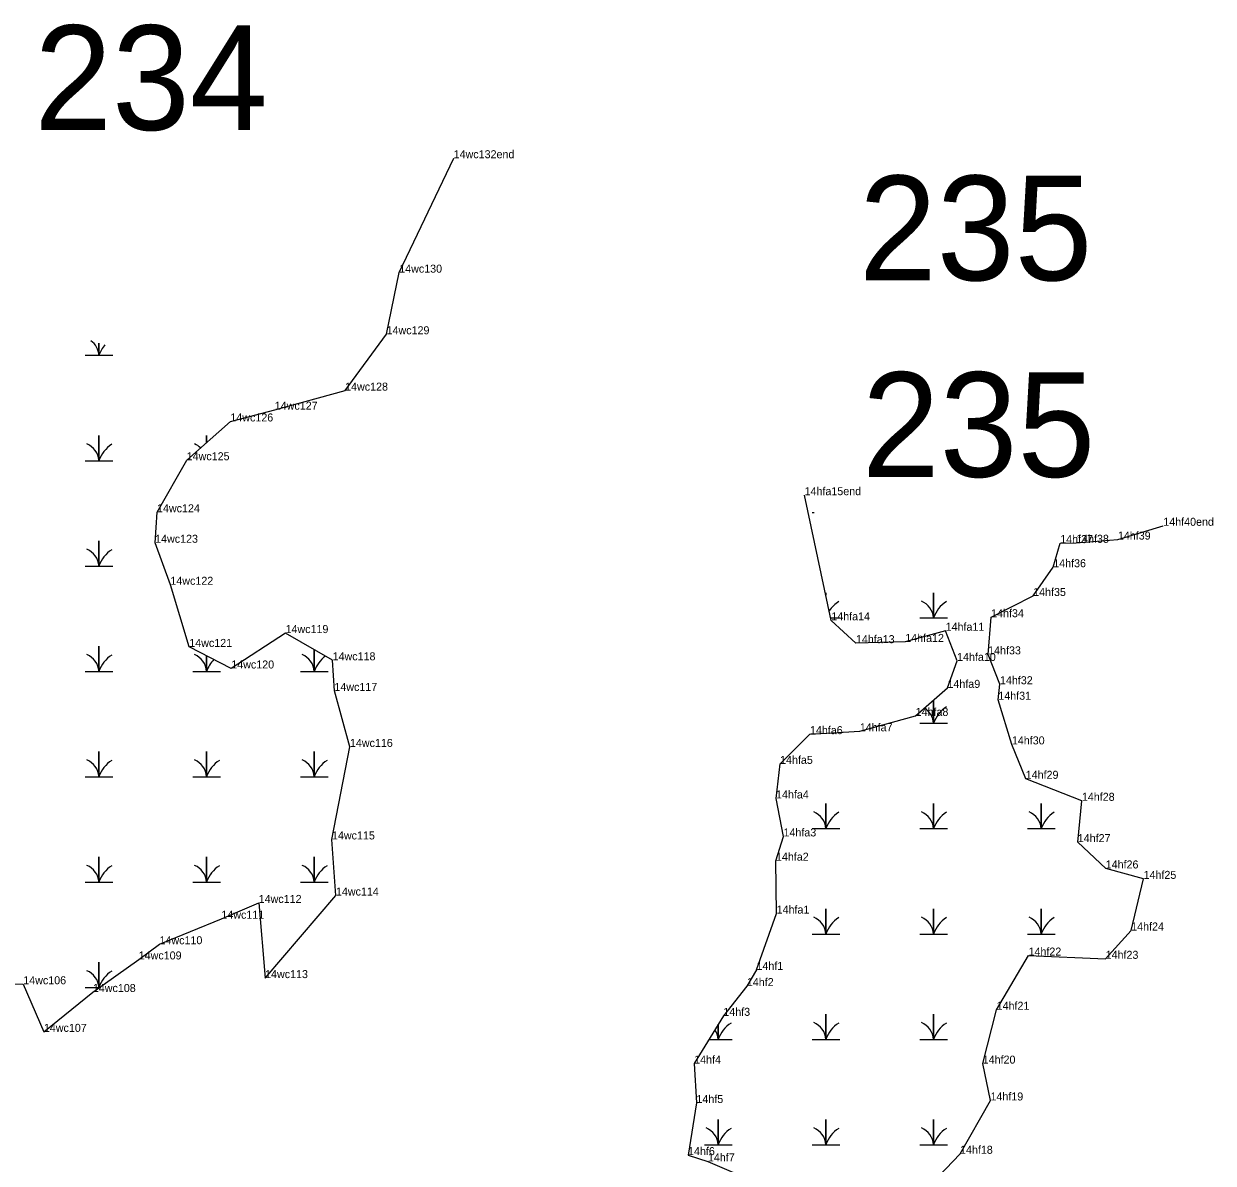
# Model space of a CAD drawing. Extents: x 2072529 to 2268796, y 436423 to 470397.
# Drawn here: x 2256320 to 2257063, y 442239 to 442950 of the extents above; entities that cross this region are included whole.
import ezdxf

# ---------------------------------------------------------------- set-up
doc = ezdxf.new("R2010")
doc.units = 0
for name, color, linetype in [('Default', 7, 'Continuous'), ('Exist Environmental Wetland Boundary', 7, 'Continuous'), ('Exist Environmental Wetland Boundary Cogo Comment', 7, 'Continuous'), ('Exist Environmental Wetland Boundary Cogo Point CELL', 7, 'Continuous'), ('Exist Hydro Swamp or Marsh', 7, 'Continuous')]:
    doc.layers.add(name, color=color, linetype=linetype)

msp = doc.modelspace()

# ---------------------------------------------------------------- linework, layer by layer
at = {"layer": 'Exist Environmental Wetland Boundary'}
for points in [[(2256524.05, 442498.67), (2256514.35, 442533.63), (2256513.24, 442552.76), (2256483.83, 442569.78), (2256449.94, 442547.66), (2256423.69, 442561.13), (2256411.89, 442599.94), (2256402.36, 442626.18), (2256403.54, 442645.22), (2256422.09, 442677.72), (2256449.37, 442701.94), (2256477.1, 442709.3), (2256521.05, 442721.19), (2256546.96, 442756.39), (2256554.84, 442794.87), (2256588.86, 442866.33)], [(2256778.02, 442359.44), (2256790.62, 442394.6), (2256790.19, 442427.62), (2256794.9, 442442.78), (2256790.25, 442466.48), (2256792.77, 442488.08), (2256811.44, 442506.66), (2256842.57, 442508.44), (2256877.43, 442518.04), (2256897.34, 442535.55), (2256903.33, 442552.37), (2256896.18, 442571.22), (2256870.94, 442564.25), (2256840.15, 442563.48), (2256824.77, 442577.74), (2256808.07, 442655.9)], [(2256978.73, 442439.22), (2256981.31, 442465.03), (2256946.22, 442478.78), (2256937.58, 442500.25), (2256929.09, 442528.14), (2256930.13, 442537.82), (2256922.75, 442556.48), (2256924.61, 442579.69), (2256950.87, 442592.94), (2256963.41, 442610.9), (2256967.77, 442625.96), (2256977.72, 442626.16), (2257003.79, 442628.15), (2257032.16, 442636.79)], [(2256150.87, 442232.18), (2256177.11, 442247.31), (2256207.75, 442272.12), (2256251.93, 442304.42), (2256279.39, 442325.08), (2256293.64, 442351.51), (2256319.99, 442350.45), (2256332.87, 442320.74), (2256363.47, 442345.61), (2256392.12, 442365.97), (2256405.1, 442375.45), (2256443.75, 442391.37), (2256467.06, 442401.24), (2256471.06, 442354.31), (2256515.32, 442405.86), (2256512.84, 442440.9), (2256524.05, 442498.67)], [(2256882.84, 442221.09), (2256905.18, 442244.57), (2256924.2, 442277.87), (2256919.35, 442300.89), (2256928.05, 442334.52), (2256947.98, 442368.36), (2256996.14, 442366.34), (2257012.1, 442384.03), (2257019.84, 442416.27), (2256996.18, 442422.79), (2256978.73, 442439.22)], [(2256778.02, 442359.44), (2256772.01, 442349.3), (2256757.33, 442330.73), (2256739.1, 442300.89), (2256740.52, 442276.3), (2256735.26, 442243.74), (2256747.7, 442239.84), (2256780.07, 442225.88)]]:
    msp.add_lwpolyline(points, dxfattribs=at)
at = {"layer": 'Exist Environmental Wetland Boundary Cogo Point CELL'}
for p, q in [((2256588.86, 442866.33), (2256588.86, 442866.33)), ((2256554.84, 442794.87), (2256554.84, 442794.87)), ((2256546.96, 442756.39), (2256546.96, 442756.39)), ((2256521.05, 442721.19), (2256521.05, 442721.19)), ((2256477.1, 442709.3), (2256477.1, 442709.3)), ((2256449.37, 442701.94), (2256449.37, 442701.94)), ((2256422.09, 442677.72), (2256422.09, 442677.72)), ((2256808.07, 442655.9), (2256808.07, 442655.9)), ((2256403.54, 442645.22), (2256403.54, 442645.22)), ((2257032.16, 442636.79), (2257032.16, 442636.79)), ((2256402.36, 442626.18), (2256402.36, 442626.18)), ((2256967.77, 442625.96), (2256967.77, 442625.96)), ((2256977.72, 442626.16), (2256977.72, 442626.16)), ((2257003.79, 442628.15), (2257003.79, 442628.15)), ((2256963.41, 442610.9), (2256963.41, 442610.9)), ((2256411.89, 442599.94), (2256411.89, 442599.94)), ((2256950.87, 442592.94), (2256950.87, 442592.94)), ((2256824.77, 442577.74), (2256824.77, 442577.74)), ((2256924.61, 442579.69), (2256924.61, 442579.69)), ((2256483.83, 442569.78), (2256483.83, 442569.78)), ((2256896.18, 442571.22), (2256896.18, 442571.22)), ((2256840.15, 442563.48), (2256840.15, 442563.48)), ((2256870.94, 442564.25), (2256870.94, 442564.25)), ((2256423.69, 442561.13), (2256423.69, 442561.13)), ((2256922.75, 442556.48), (2256922.75, 442556.48)), ((2256449.94, 442547.66), (2256449.94, 442547.66)), ((2256513.24, 442552.76), (2256513.24, 442552.76)), ((2256903.33, 442552.37), (2256903.33, 442552.37)), ((2256514.35, 442533.63), (2256514.35, 442533.63)), ((2256897.34, 442535.55), (2256897.34, 442535.55)), ((2256930.13, 442537.82), (2256930.13, 442537.82)), ((2256929.09, 442528.14), (2256929.09, 442528.14)), ((2256877.43, 442518.04), (2256877.43, 442518.04)), ((2256811.44, 442506.66), (2256811.44, 442506.66)), ((2256842.57, 442508.44), (2256842.57, 442508.44)), ((2256524.05, 442498.67), (2256524.05, 442498.67)), ((2256937.58, 442500.25), (2256937.58, 442500.25)), ((2256792.77, 442488.08), (2256792.77, 442488.08)), ((2256946.22, 442478.78), (2256946.22, 442478.78)), ((2256790.25, 442466.48), (2256790.25, 442466.48)), ((2256981.31, 442465.03), (2256981.31, 442465.03)), ((2256794.9, 442442.78), (2256794.9, 442442.78)), ((2256512.84, 442440.9), (2256512.84, 442440.9)), ((2256978.73, 442439.22), (2256978.73, 442439.22)), ((2256790.19, 442427.62), (2256790.19, 442427.62)), ((2256996.18, 442422.79), (2256996.18, 442422.79)), ((2257019.84, 442416.27), (2257019.84, 442416.27)), ((2256515.32, 442405.86), (2256515.32, 442405.86)), ((2256467.06, 442401.24), (2256467.06, 442401.24)), ((2256443.75, 442391.37), (2256443.75, 442391.37)), ((2256790.62, 442394.6), (2256790.62, 442394.6)), ((2257012.1, 442384.03), (2257012.1, 442384.03)), ((2256405.1, 442375.45), (2256405.1, 442375.45)), ((2256947.98, 442368.36), (2256947.98, 442368.36)), ((2256392.12, 442365.97), (2256392.12, 442365.97)), ((2256996.14, 442366.34), (2256996.14, 442366.34)), ((2256471.06, 442354.31), (2256471.06, 442354.31)), ((2256778.02, 442359.44), (2256778.02, 442359.44)), ((2256772.01, 442349.3), (2256772.01, 442349.3)), ((2256363.47, 442345.61), (2256363.47, 442345.61)), ((2256928.05, 442334.52), (2256928.05, 442334.52)), ((2256757.33, 442330.73), (2256757.33, 442330.73)), ((2256332.87, 442320.74), (2256332.87, 442320.74)), ((2256739.1, 442300.89), (2256739.1, 442300.89)), ((2256919.35, 442300.89), (2256919.35, 442300.89)), ((2256740.52, 442276.3), (2256740.52, 442276.3)), ((2256924.2, 442277.87), (2256924.2, 442277.87)), ((2256735.26, 442243.74), (2256735.26, 442243.74)), ((2256905.18, 442244.57), (2256905.18, 442244.57)), ((2256747.7, 442239.84), (2256747.7, 442239.84))]:
    msp.add_line(p, q, dxfattribs=at)
at = {"layer": 'Exist Hydro Swamp or Marsh'}
for points in [[(2256358.69, 442743.25), (2256367.29, 442743.25), (2256367.29, 442750.89)], [(2256367.29, 442750.89), (2256367.29, 442743.25), (2256375.89, 442743.25)], [(2256358.69, 442677.45), (2256367.29, 442677.45), (2256367.29, 442693.23), (2256367.29, 442677.45), (2256375.89, 442677.45)], [(2256434.54, 442688.78), (2256434.54, 442693.23), (2256434.54, 442688.78)], [(2256812.81, 442645.03), (2256814.01, 442645.03)], [(2256358.69, 442611.65), (2256367.29, 442611.65), (2256367.29, 442627.43), (2256367.29, 442611.65), (2256375.89, 442611.65)], [(2256821.41, 442593.49), (2256821.41, 442595.01), (2256821.41, 442593.49)], [(2256880.06, 442579.23), (2256888.66, 442579.23), (2256888.66, 442595.01), (2256888.66, 442579.23), (2256897.26, 442579.23)], [(2256824.46, 442579.23), (2256830.01, 442579.23)], [(2256358.69, 442545.85), (2256367.29, 442545.85), (2256367.29, 442561.63), (2256367.29, 442545.85), (2256375.89, 442545.85)], [(2256425.94, 442545.85), (2256434.54, 442545.85), (2256434.54, 442555.57)], [(2256434.54, 442555.57), (2256434.54, 442545.85), (2256443.14, 442545.85)], [(2256493.19, 442545.85), (2256501.79, 442545.85), (2256501.79, 442559.39)], [(2256501.79, 442559.39), (2256501.79, 442545.85), (2256510.39, 442545.85)], [(2256880.06, 442513.43), (2256888.66, 442513.43), (2256888.66, 442527.91)], [(2256888.66, 442527.91), (2256888.66, 442513.43), (2256897.26, 442513.43)], [(2256358.69, 442480.05), (2256367.29, 442480.05), (2256367.29, 442495.83), (2256367.29, 442480.05), (2256375.89, 442480.05)], [(2256425.94, 442480.05), (2256434.54, 442480.05), (2256434.54, 442495.83), (2256434.54, 442480.05), (2256443.14, 442480.05)], [(2256493.19, 442480.05), (2256501.79, 442480.05), (2256501.79, 442495.83), (2256501.79, 442480.05), (2256510.39, 442480.05)], [(2256812.81, 442447.63), (2256821.41, 442447.63), (2256821.41, 442463.41), (2256821.41, 442447.63), (2256830.01, 442447.63)], [(2256880.06, 442447.63), (2256888.66, 442447.63), (2256888.66, 442463.41), (2256888.66, 442447.63), (2256897.26, 442447.63)], [(2256947.31, 442447.63), (2256955.91, 442447.63), (2256955.91, 442463.41), (2256955.91, 442447.63), (2256964.51, 442447.63)], [(2256358.69, 442414.25), (2256367.29, 442414.25), (2256367.29, 442430.03), (2256367.29, 442414.25), (2256375.89, 442414.25)], [(2256425.94, 442414.25), (2256434.54, 442414.25), (2256434.54, 442430.03), (2256434.54, 442414.25), (2256443.14, 442414.25)], [(2256493.19, 442414.25), (2256501.79, 442414.25), (2256501.79, 442430.03), (2256501.79, 442414.25), (2256510.39, 442414.25)], [(2256812.81, 442381.83), (2256821.41, 442381.83), (2256821.41, 442397.61), (2256821.41, 442381.83), (2256830.01, 442381.83)], [(2256880.06, 442381.83), (2256888.66, 442381.83), (2256888.66, 442397.61), (2256888.66, 442381.83), (2256897.26, 442381.83)], [(2256947.31, 442381.83), (2256955.91, 442381.83), (2256955.91, 442397.61), (2256955.91, 442381.83), (2256964.51, 442381.83)], [(2256358.69, 442348.45), (2256367.29, 442348.45), (2256367.29, 442364.23), (2256367.29, 442348.45), (2256367.46, 442348.45)], [(2256812.81, 442316.03), (2256821.41, 442316.03), (2256821.41, 442331.81), (2256821.41, 442316.03), (2256830.01, 442316.03)], [(2256880.06, 442316.03), (2256888.66, 442316.03), (2256888.66, 442331.81), (2256888.66, 442316.03), (2256897.26, 442316.03)], [(2256748.35, 442316.03), (2256754.16, 442316.03), (2256754.16, 442325.54)], [(2256754.16, 442325.54), (2256754.16, 442316.03), (2256762.76, 442316.03)], [(2256745.56, 442250.23), (2256754.16, 442250.23), (2256754.16, 442266.01), (2256754.16, 442250.23), (2256762.76, 442250.23)], [(2256812.81, 442250.23), (2256821.41, 442250.23), (2256821.41, 442266.01), (2256821.41, 442250.23), (2256830.01, 442250.23)], [(2256880.06, 442250.23), (2256888.66, 442250.23), (2256888.66, 442266.01), (2256888.66, 442250.23), (2256897.26, 442250.23)]]:
    msp.add_lwpolyline(points, dxfattribs=at)
for centre, radius, start, end in [((2256355.03, 442742.36), 12.3, 4.14034, 54.44687), ((2256385.53, 442737.19), 19.22, 138.96238, 161.62219), ((2256355.03, 442676.56), 12.3, 4.14034, 67.53497), ((2256422.28, 442676.56), 12.3, 46.22887, 67.53497), ((2256385.53, 442671.39), 19.22, 122.12745, 161.62219), ((2256355.03, 442610.76), 12.3, 4.14034, 67.53497), ((2256385.53, 442605.59), 19.22, 122.12745, 161.62219), ((2256839.65, 442573.17), 19.22, 122.12745, 147.06175), ((2256876.39, 442578.34), 12.3, 4.14034, 67.53497), ((2256906.9, 442573.17), 19.22, 122.12745, 161.62219), ((2256355.03, 442544.96), 12.3, 4.14034, 67.53497), ((2256385.53, 442539.79), 19.22, 122.12745, 161.62219), ((2256422.28, 442544.96), 12.3, 4.14034, 67.53497), ((2256489.53, 442544.96), 12.3, 4.14034, 67.53497), ((2256520.03, 442539.79), 19.22, 125.9076, 161.62219), ((2256452.78, 442539.79), 19.22, 135.55387, 161.62219), ((2256876.39, 442512.54), 12.3, 4.14034, 57.58552), ((2256906.9, 442507.37), 19.22, 122.12745, 161.62219), ((2256355.03, 442479.16), 12.3, 4.14034, 67.53497), ((2256385.53, 442473.99), 19.22, 122.12745, 161.62219), ((2256422.28, 442479.16), 12.3, 4.14034, 67.53497), ((2256452.78, 442473.99), 19.22, 122.12745, 161.62219), ((2256489.53, 442479.16), 12.3, 4.14034, 67.53497), ((2256520.03, 442473.99), 19.22, 122.12745, 161.62219), ((2256809.14, 442446.74), 12.3, 4.14034, 67.53497), ((2256839.65, 442441.57), 19.22, 122.12745, 161.62219), ((2256876.39, 442446.74), 12.3, 4.14034, 67.53497), ((2256906.9, 442441.57), 19.22, 122.12745, 161.62219), ((2256943.64, 442446.74), 12.3, 4.14034, 67.53497), ((2256974.15, 442441.57), 19.22, 122.12745, 161.62219), ((2256355.03, 442413.36), 12.3, 4.14034, 67.53497), ((2256385.53, 442408.19), 19.22, 122.12745, 161.62219), ((2256422.28, 442413.36), 12.3, 4.14034, 67.53497), ((2256452.78, 442408.19), 19.22, 122.12745, 161.62219), ((2256489.53, 442413.36), 12.3, 4.14034, 67.53497), ((2256520.03, 442408.19), 19.22, 122.12745, 161.62219), ((2256809.14, 442380.94), 12.3, 4.14034, 67.53497), ((2256839.65, 442375.77), 19.22, 122.12745, 161.62219), ((2256876.39, 442380.94), 12.3, 4.14034, 67.53497), ((2256906.9, 442375.77), 19.22, 122.12745, 161.62219), ((2256943.64, 442380.94), 12.3, 4.14034, 67.53497), ((2256974.15, 442375.77), 19.22, 122.12745, 161.62219), ((2256355.03, 442347.56), 12.3, 4.14034, 67.53497), ((2256385.53, 442342.39), 19.22, 122.12745, 161.62219), ((2256772.4, 442309.97), 19.22, 122.12745, 161.62219), ((2256809.14, 442315.14), 12.3, 4.14034, 67.53497), ((2256839.65, 442309.97), 19.22, 122.12745, 161.62219), ((2256876.39, 442315.14), 12.3, 4.14034, 67.53497), ((2256906.9, 442309.97), 19.22, 122.12745, 161.62219), ((2256741.89, 442315.14), 12.3, 4.14034, 34.35395), ((2256741.89, 442249.34), 12.3, 4.14034, 67.53497), ((2256772.4, 442244.17), 19.22, 122.12745, 161.62219), ((2256809.14, 442249.34), 12.3, 4.14034, 67.53497), ((2256839.65, 442244.17), 19.22, 122.12745, 161.62219), ((2256876.39, 442249.34), 12.3, 4.14034, 67.53497), ((2256906.9, 442244.17), 19.22, 122.12745, 161.62219)]:
    msp.add_arc(centre, radius, start, end, dxfattribs=at)

# ---------------------------------------------------------------- texts
at = {"layer": 'Default'}
for s, p in [('234', (2256326.88, 442883.98)), ('235', (2256842.08, 442790.1)), ('235', (2256842.08, 442790.1)), ('235', (2256843.9, 442667.33))]:
    msp.add_text(s, height=65.34, dxfattribs=at).set_placement(p)
at = {"layer": 'Exist Environmental Wetland Boundary Cogo Comment'}
for s, p in [('14wc132end', (2256588.86, 442866.33)), ('14wc130', (2256554.84, 442794.87)), ('14wc129', (2256546.96, 442756.39)), ('14wc128', (2256521.05, 442721.19)), ('14wc127', (2256477.1, 442709.3)), ('14wc126', (2256449.37, 442701.94)), ('14wc125', (2256422.09, 442677.72)), ('14hfa15end', (2256808.07, 442655.9)), ('14wc124', (2256403.54, 442645.22)), ('14hf40end', (2257032.16, 442636.79)), ('14wc123', (2256402.36, 442626.18)), ('14hf37', (2256967.77, 442625.96)), ('14hf38', (2256977.72, 442626.16)), ('14hf39', (2257003.79, 442628.15)), ('14hf36', (2256963.41, 442610.9)), ('14wc122', (2256411.89, 442599.94)), ('14hf35', (2256950.87, 442592.94)), ('14hf34', (2256924.61, 442579.69)), ('14hfa14', (2256824.77, 442577.74)), ('14hfa11', (2256896.18, 442571.22)), ('14wc119', (2256483.83, 442569.78)), ('14hfa12', (2256870.94, 442564.25)), ('14wc121', (2256423.69, 442561.13)), ('14hfa13', (2256840.15, 442563.48)), ('14hf33', (2256922.75, 442556.48)), ('14wc118', (2256513.24, 442552.76)), ('14hfa10', (2256903.33, 442552.37)), ('14wc120', (2256449.94, 442547.66)), ('14hfa9', (2256897.34, 442535.55)), ('14hf32', (2256930.13, 442537.82)), ('14wc117', (2256514.35, 442533.63)), ('14hf31', (2256929.09, 442528.14)), ('14hfa8', (2256877.43, 442518.04)), ('14hfa6', (2256811.44, 442506.66)), ('14hfa7', (2256842.57, 442508.44)), ('14wc116', (2256524.05, 442498.67)), ('14hf30', (2256937.58, 442500.25)), ('14hfa5', (2256792.77, 442488.08)), ('14hf29', (2256946.22, 442478.78)), ('14hfa4', (2256790.25, 442466.48)), ('14hf28', (2256981.31, 442465.03)), ('14wc115', (2256512.84, 442440.9)), ('14hfa3', (2256794.9, 442442.78)), ('14hf27', (2256978.73, 442439.22)), ('14hfa2', (2256790.19, 442427.62)), ('14hf26', (2256996.18, 442422.79)), ('14hf25', (2257019.84, 442416.27)), ('14wc112', (2256467.06, 442401.24)), ('14wc114', (2256515.32, 442405.86)), ('14hfa1', (2256790.62, 442394.6)), ('14wc111', (2256443.75, 442391.37)), ('14hf24', (2257012.1, 442384.03)), ('14wc110', (2256405.1, 442375.45)), ('14wc109', (2256392.12, 442365.97)), ('14hf22', (2256947.98, 442368.36)), ('14hf23', (2256996.14, 442366.34)), ('14hf1', (2256778.02, 442359.44)), ('14wc106', (2256319.99, 442350.45)), ('14wc113', (2256471.06, 442354.31)), ('14hf2', (2256772.01, 442349.3)), ('14wc108', (2256363.47, 442345.61)), ('14hf21', (2256928.05, 442334.52)), ('14hf3', (2256757.33, 442330.73)), ('14wc107', (2256332.87, 442320.74)), ('14hf4', (2256739.1, 442300.89)), ('14hf20', (2256919.35, 442300.89)), ('14hf5', (2256740.52, 442276.3)), ('14hf19', (2256924.2, 442277.87)), ('14hf18', (2256905.18, 442244.57)), ('14hf6', (2256735.26, 442243.74)), ('14hf7', (2256747.7, 442239.84))]:
    msp.add_text(s, height=5, dxfattribs=at).set_placement(p)

doc.saveas('drawing.dxf')
